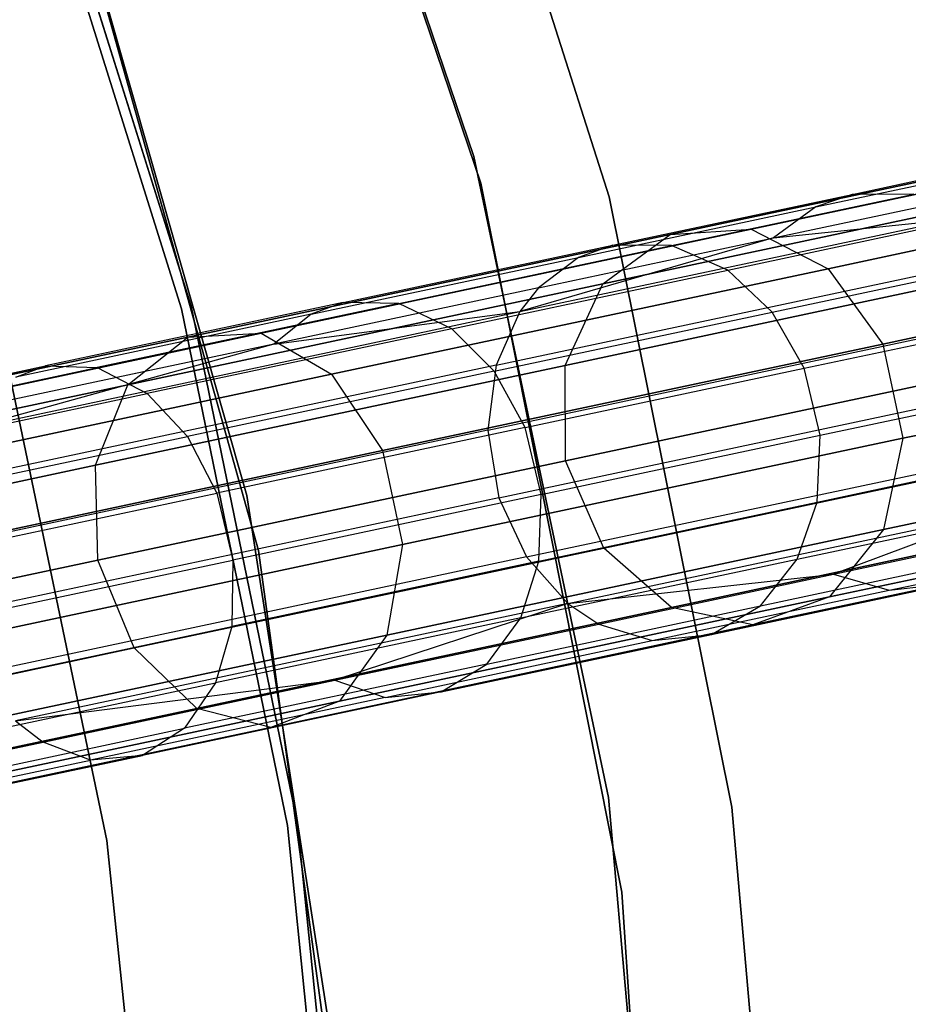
# Model space of a CAD drawing. Extents: x 0.3 to 7.1, y -3.38 to 3.38.
# Tile 347 of 394: x 6.12 to 6.57, y 0.3 to 0.79. Entities that reach past the tile are written whole.
import ezdxf

# ---------------------------------------------------------------- set-up
doc = ezdxf.new("R2010")
doc.units = 0
doc.header["$LTSCALE"] = 2.54
doc.layers.get('0').update_dxf_attribs({"linetype": 'CONTINUOUS'})

# ---------------------------------------------------------------- blocks, each defined once
blk = doc.blocks.new('SINGLES_B_BB_STL')
at = {"color": 0}
for p, q in [((6.35259, 0.71175, 1.7), (6.23697, 1.05238, 1.7)), ((6.23697, 1.05238, 12.7), (6.35259, 0.71175, 12.7)), ((6.35259, 0.71175, 1.7), (6.23697, 1.05238, 1.7)), ((6.23697, 1.05238, 12.7), (6.35259, 0.71175, 12.7)), ((6.34905, 0.72486, 171.7), (6.24469, 1.03353, 171.7)), ((6.24469, 1.03353, 164.1), (6.34905, 0.72486, 164.1)), ((6.34905, 0.72486, 171.7), (6.24469, 1.03353, 171.7)), ((6.24469, 1.03353, 164.1), (6.34905, 0.72486, 164.1)), ((6.32242, 0.99978, 1.9), (6.41647, 0.70482, 1.9)), ((6.41647, 0.70482, 1.7), (6.32242, 0.99978, 1.7)), ((6.41647, 0.70482, 1.7), (6.32242, 0.99978, 1.7)), ((6.32242, 0.99978, 1.9), (6.41647, 0.70482, 1.9)), ((6.20846, 0.65044, 12.5), (6.12976, 0.90126, 12.5)), ((6.12976, 0.90126, 12.35), (6.20846, 0.65044, 12.35)), ((6.20846, 0.65044, 12.5), (6.12976, 0.90126, 12.5)), ((6.12976, 0.90126, 12.35), (6.20846, 0.65044, 12.35)), ((6.20362, 0.64919, 164.4), (6.12508, 0.89952, 164.4)), ((6.12508, 0.89952, 164.3), (6.20362, 0.64919, 164.3)), ((6.20362, 0.64919, 164.4), (6.12508, 0.89952, 164.4)), ((6.12508, 0.89952, 164.3), (6.20362, 0.64919, 164.3)), ((6.24192, 0.52899, 1.7), (6.14618, 0.87069, 1.7)), ((6.14618, 0.87069, 12.7), (6.24192, 0.52899, 12.7)), ((6.14618, 0.87069, 12.7), (6.24192, 0.52899, 12.7)), ((6.24192, 0.52899, 1.7), (6.14618, 0.87069, 1.7)), ((6.1485, 0.86412, 171.7), (6.2361, 0.55623, 171.7)), ((6.2361, 0.55623, 164.1), (6.1485, 0.86412, 164.1)), ((6.2361, 0.55623, 164.1), (6.1485, 0.86412, 164.1)), ((6.1485, 0.86412, 171.7), (6.2361, 0.55623, 171.7)), ((6.68205, 0.73023, 15.74599), (6.48718, 0.68881, 15.37654)), ((6.68205, 0.73023, 15.74599), (6.48718, 0.68881, 15.37654)), ((6.48718, 0.68881, 12.88473), (6.68205, 0.73023, 12.51528)), ((6.48718, 0.68881, 12.88473), (6.68205, 0.73023, 12.51528)), ((6.63849, 0.72687, 15.76553), (6.44673, 0.68611, 15.40198)), ((6.63849, 0.72687, 15.76553), (6.44673, 0.68611, 15.40198)), ((6.44673, 0.68611, 12.85928), (6.63849, 0.72687, 12.49574)), ((6.44673, 0.68611, 12.85928), (6.63849, 0.72687, 12.49574)), ((6.53733, 0.70611, 40.48197), (6.64069, 0.72808, 40.28129)), ((6.53733, 0.70611, 40.48197), (6.64069, 0.72808, 40.28129)), ((6.41616, 0.40603, 171.7), (6.34905, 0.72486, 171.7)), ((6.34905, 0.72486, 164.1), (6.41616, 0.40603, 164.1)), ((6.34905, 0.72486, 171.7), (6.34905, 0.72486, 164.1)), ((6.41616, 0.40603, 171.7), (6.34905, 0.72486, 171.7)), ((6.34905, 0.72486, 164.1), (6.41616, 0.40603, 164.1)), ((6.34905, 0.72486, 171.7), (6.34905, 0.72486, 164.1)), ((6.51936, 0.69983, 40.47101), (6.6219, 0.72162, 40.27191)), ((6.51936, 0.69983, 40.47101), (6.6219, 0.72162, 40.27191)), ((6.42277, 0.35895, 1.7), (6.35259, 0.71175, 1.7)), ((6.35259, 0.71175, 1.7), (6.35259, 0.71175, 12.7)), ((6.35259, 0.71175, 12.7), (6.42277, 0.35895, 12.7)), ((6.35259, 0.71175, 1.7), (6.35259, 0.71175, 12.7)), ((6.42277, 0.35895, 1.7), (6.35259, 0.71175, 1.7)), ((6.35259, 0.71175, 12.7), (6.42277, 0.35895, 12.7)), ((6.72282, 0.7111, 15.72978), (6.52537, 0.66913, 15.35544)), ((6.72282, 0.7111, 15.72978), (6.52537, 0.66913, 15.35544)), ((6.52537, 0.66913, 12.90583), (6.72282, 0.7111, 12.53148)), ((6.52537, 0.66913, 12.90583), (6.72282, 0.7111, 12.53148)), ((6.41829, 0.68081, 40.67335), (6.53733, 0.70611, 40.48197)), ((6.41829, 0.68081, 40.67335), (6.53733, 0.70611, 40.48197)), ((6.44754, 0.68064, 40.69322), (6.56807, 0.70626, 40.49943)), ((6.44754, 0.68064, 40.69322), (6.56807, 0.70626, 40.49943)), ((6.49822, 0.68443, 40.45716), (6.59974, 0.70601, 40.26006)), ((6.49822, 0.68443, 40.45716), (6.59974, 0.70601, 40.26006)), ((6.53733, 0.70611, 40.48197), (6.51936, 0.69983, 40.47101)), ((6.53733, 0.70611, 40.48197), (6.51936, 0.69983, 40.47101)), ((6.56807, 0.70626, 40.49943), (6.53733, 0.70611, 40.48197)), ((6.56807, 0.70626, 40.49943), (6.53733, 0.70611, 40.48197)), ((6.60211, 0.70179, 15.78394), (6.4133, 0.66165, 15.42595)), ((6.60211, 0.70179, 15.78394), (6.4133, 0.66165, 15.42595)), ((6.4133, 0.66165, 12.83532), (6.60211, 0.70179, 12.47733)), ((6.4133, 0.66165, 12.83532), (6.60211, 0.70179, 12.47733)), ((6.41647, 0.70482, 1.9), (6.4775, 0.4013, 1.9)), ((6.4775, 0.4013, 1.7), (6.41647, 0.70482, 1.7)), ((6.41647, 0.70482, 1.7), (6.41647, 0.70482, 1.9)), ((6.41647, 0.70482, 1.7), (6.41647, 0.70482, 1.9)), ((6.4775, 0.4013, 1.7), (6.41647, 0.70482, 1.7)), ((6.41647, 0.70482, 1.9), (6.4775, 0.4013, 1.9)), ((6.40125, 0.67472, 40.66089), (6.51936, 0.69983, 40.47101)), ((6.40125, 0.67472, 40.66089), (6.51936, 0.69983, 40.47101)), ((6.51936, 0.69983, 40.47101), (6.49822, 0.68443, 40.45716)), ((6.51936, 0.69983, 40.47101), (6.49822, 0.68443, 40.45716)), ((6.37205, 0.64776, 40.63713), (6.58935, 0.69395, 40.25404)), ((6.37205, 0.64776, 40.63713), (6.58935, 0.69395, 40.25404)), ((6.47549, 0.66843, 40.71046), (6.59732, 0.69432, 40.51458)), ((6.47549, 0.66843, 40.71046), (6.59732, 0.69432, 40.51458)), ((6.49822, 0.68443, 40.45716), (6.58935, 0.69395, 40.25404)), ((6.49822, 0.68443, 40.45716), (6.58935, 0.69395, 40.25404)), ((6.44673, 0.68611, 15.40198), (6.20681, 0.63512, 15.06967)), ((6.44673, 0.68611, 15.40198), (6.20681, 0.63512, 15.06967)), ((6.20681, 0.63512, 13.1916), (6.44673, 0.68611, 12.85928)), ((6.20681, 0.63512, 13.1916), (6.44673, 0.68611, 12.85928)), ((6.48718, 0.68881, 15.37654), (6.24337, 0.63699, 15.03882)), ((6.48718, 0.68881, 15.37654), (6.24337, 0.63699, 15.03882)), ((6.24337, 0.63699, 13.22244), (6.48718, 0.68881, 12.88473)), ((6.24337, 0.63699, 13.22244), (6.48718, 0.68881, 12.88473)), ((6.4133, 0.66165, 15.42595), (6.44673, 0.68611, 15.40198)), ((6.4133, 0.66165, 15.42595), (6.44673, 0.68611, 15.40198)), ((6.4133, 0.66165, 12.83532), (6.44673, 0.68611, 12.85928)), ((6.4133, 0.66165, 12.83532), (6.44673, 0.68611, 12.85928)), ((6.44673, 0.68611, 15.40198), (6.48718, 0.68881, 15.37654)), ((6.44673, 0.68611, 15.40198), (6.48718, 0.68881, 15.37654)), ((6.44673, 0.68611, 12.85928), (6.48718, 0.68881, 12.88473)), ((6.44673, 0.68611, 12.85928), (6.48718, 0.68881, 12.88473)), ((6.48718, 0.68881, 15.37654), (6.52537, 0.66913, 15.35544)), ((6.48718, 0.68881, 15.37654), (6.52537, 0.66913, 15.35544)), ((6.48718, 0.68881, 12.88473), (6.52537, 0.66913, 12.90583)), ((6.48718, 0.68881, 12.88473), (6.52537, 0.66913, 12.90583)), ((6.28418, 0.6523, 40.85424), (6.41829, 0.68081, 40.67335)), ((6.28418, 0.6523, 40.85424), (6.41829, 0.68081, 40.67335)), ((6.49822, 0.68443, 40.45716), (6.37205, 0.64776, 40.63713)), ((6.49822, 0.68443, 40.45716), (6.37205, 0.64776, 40.63713)), ((6.38131, 0.65958, 40.64513), (6.49822, 0.68443, 40.45716)), ((6.38131, 0.65958, 40.64513), (6.49822, 0.68443, 40.45716)), ((6.41829, 0.68081, 40.67335), (6.40125, 0.67472, 40.66089)), ((6.41829, 0.68081, 40.67335), (6.40125, 0.67472, 40.66089)), ((6.44754, 0.68064, 40.69322), (6.41829, 0.68081, 40.67335)), ((6.44754, 0.68064, 40.69322), (6.41829, 0.68081, 40.67335)), ((6.31174, 0.65177, 40.87638), (6.44754, 0.68064, 40.69322)), ((6.31174, 0.65177, 40.87638), (6.44754, 0.68064, 40.69322)), ((6.47549, 0.66843, 40.71046), (6.44754, 0.68064, 40.69322)), ((6.47549, 0.66843, 40.71046), (6.44754, 0.68064, 40.69322)), ((6.26819, 0.64644, 40.84035), (6.40125, 0.67472, 40.66089)), ((6.26819, 0.64644, 40.84035), (6.40125, 0.67472, 40.66089)), ((6.40125, 0.67472, 40.66089), (6.38131, 0.65958, 40.64513)), ((6.40125, 0.67472, 40.66089), (6.38131, 0.65958, 40.64513)), ((6.49759, 0.64754, 40.72246), (6.62032, 0.67363, 40.52514)), ((6.49759, 0.64754, 40.72246), (6.62032, 0.67363, 40.52514)), ((6.75146, 0.67386, 15.72064), (6.55256, 0.63158, 15.34353)), ((6.75146, 0.67386, 15.72064), (6.55256, 0.63158, 15.34353)), ((6.55256, 0.63158, 12.91774), (6.75146, 0.67386, 12.54063)), ((6.55256, 0.63158, 12.91774), (6.75146, 0.67386, 12.54063)), ((6.52537, 0.66913, 15.35544), (6.27833, 0.61662, 15.01325)), ((6.52537, 0.66913, 15.35544), (6.27833, 0.61662, 15.01325)), ((6.27833, 0.61662, 13.24801), (6.52537, 0.66913, 12.90583)), ((6.27833, 0.61662, 13.24801), (6.52537, 0.66913, 12.90583)), ((6.33822, 0.63925, 40.89558), (6.47549, 0.66843, 40.71046)), ((6.33822, 0.63925, 40.89558), (6.47549, 0.66843, 40.71046)), ((6.36017, 0.62111, 40.6252), (6.57579, 0.66695, 40.24506)), ((6.36017, 0.62111, 40.6252), (6.57579, 0.66695, 40.24506)), ((6.49759, 0.64754, 40.72246), (6.47549, 0.66843, 40.71046)), ((6.49759, 0.64754, 40.72246), (6.47549, 0.66843, 40.71046)), ((6.52537, 0.66913, 15.35544), (6.55256, 0.63158, 15.34353)), ((6.52537, 0.66913, 15.35544), (6.55256, 0.63158, 15.34353)), ((6.52537, 0.66913, 12.90583), (6.55256, 0.63158, 12.91774)), ((6.52537, 0.66913, 12.90583), (6.55256, 0.63158, 12.91774)), ((6.4133, 0.66165, 15.42595), (6.17705, 0.61144, 15.09872)), ((6.4133, 0.66165, 15.42595), (6.17705, 0.61144, 15.09872)), ((6.17705, 0.61144, 13.16255), (6.4133, 0.66165, 12.83532)), ((6.17705, 0.61144, 13.16255), (6.4133, 0.66165, 12.83532)), ((6.39453, 0.62104, 15.44295), (6.4133, 0.66165, 15.42595)), ((6.39453, 0.62104, 15.44295), (6.4133, 0.66165, 15.42595)), ((6.39453, 0.62104, 12.81832), (6.4133, 0.66165, 12.83532)), ((6.39453, 0.62104, 12.81832), (6.4133, 0.66165, 12.83532)), ((6.38131, 0.65958, 40.64513), (6.24958, 0.63158, 40.82279)), ((6.38131, 0.65958, 40.64513), (6.24958, 0.63158, 40.82279)), ((6.38131, 0.65958, 40.64513), (6.37205, 0.64776, 40.63713)), ((6.38131, 0.65958, 40.64513), (6.37205, 0.64776, 40.63713)), ((6.58127, 0.66073, 15.79699), (6.39453, 0.62104, 15.44295)), ((6.58127, 0.66073, 15.79699), (6.39453, 0.62104, 15.44295)), ((6.39453, 0.62104, 12.81832), (6.58127, 0.66073, 12.46428)), ((6.39453, 0.62104, 12.81832), (6.58127, 0.66073, 12.46428)), ((6.28418, 0.6523, 40.85424), (6.13606, 0.62082, 41.02328)), ((6.28418, 0.6523, 40.85424), (6.13606, 0.62082, 41.02328)), ((6.31174, 0.65177, 40.87638), (6.16177, 0.6199, 41.04753)), ((6.31174, 0.65177, 40.87638), (6.16177, 0.6199, 41.04753)), ((6.28418, 0.6523, 40.85424), (6.26819, 0.64644, 40.84035)), ((6.28418, 0.6523, 40.85424), (6.26819, 0.64644, 40.84035)), ((6.31174, 0.65177, 40.87638), (6.28418, 0.6523, 40.85424)), ((6.31174, 0.65177, 40.87638), (6.28418, 0.6523, 40.85424)), ((6.33822, 0.63925, 40.89558), (6.31174, 0.65177, 40.87638)), ((6.33822, 0.63925, 40.89558), (6.31174, 0.65177, 40.87638)), ((6.09628, 0.58914, 40.97904), (6.37205, 0.64776, 40.63713)), ((6.09628, 0.58914, 40.97904), (6.37205, 0.64776, 40.63713)), ((6.25643, 0.3922, 164.4), (6.20362, 0.64919, 164.4)), ((6.20362, 0.64919, 164.3), (6.25643, 0.3922, 164.3)), ((6.20362, 0.64919, 164.4), (6.20362, 0.64919, 164.3)), ((6.25643, 0.3922, 164.4), (6.20362, 0.64919, 164.4)), ((6.20362, 0.64919, 164.3), (6.25643, 0.3922, 164.3)), ((6.20362, 0.64919, 164.4), (6.20362, 0.64919, 164.3)), ((6.26137, 0.39296, 12.5), (6.20846, 0.65044, 12.5)), ((6.20846, 0.65044, 12.35), (6.26137, 0.39296, 12.35)), ((6.20846, 0.65044, 12.5), (6.20846, 0.65044, 12.35)), ((6.26137, 0.39296, 12.5), (6.20846, 0.65044, 12.5)), ((6.20846, 0.65044, 12.35), (6.26137, 0.39296, 12.35)), ((6.20846, 0.65044, 12.5), (6.20846, 0.65044, 12.35)), ((6.24958, 0.63158, 40.82279), (6.37205, 0.64776, 40.63713)), ((6.24958, 0.63158, 40.82279), (6.37205, 0.64776, 40.63713)), ((6.35931, 0.61814, 40.90897), (6.49759, 0.64754, 40.72246)), ((6.35931, 0.61814, 40.90897), (6.49759, 0.64754, 40.72246)), ((6.37205, 0.64776, 40.63713), (6.36017, 0.62111, 40.6252)), ((6.37205, 0.64776, 40.63713), (6.36017, 0.62111, 40.6252)), ((6.5135, 0.61959, 40.72924), (6.49759, 0.64754, 40.72246)), ((6.5135, 0.61959, 40.72924), (6.49759, 0.64754, 40.72246)), ((6.26819, 0.64644, 40.84035), (6.12125, 0.61521, 41.00805)), ((6.26819, 0.64644, 40.84035), (6.12125, 0.61521, 41.00805)), ((6.26819, 0.64644, 40.84035), (6.24958, 0.63158, 40.82279)), ((6.26819, 0.64644, 40.84035), (6.24958, 0.63158, 40.82279)), ((6.5135, 0.61959, 40.72924), (6.63674, 0.64578, 40.5311)), ((6.5135, 0.61959, 40.72924), (6.63674, 0.64578, 40.5311)), ((6.24337, 0.63699, 15.03882), (5.95546, 0.57579, 14.73958)), ((6.24337, 0.63699, 15.03882), (5.95546, 0.57579, 14.73958)), ((5.95546, 0.57579, 13.52169), (6.24337, 0.63699, 13.22244)), ((5.95546, 0.57579, 13.52169), (6.24337, 0.63699, 13.22244)), ((6.33822, 0.63925, 40.89558), (6.18664, 0.60703, 41.06859)), ((6.33822, 0.63925, 40.89558), (6.18664, 0.60703, 41.06859)), ((6.20681, 0.63512, 15.06967), (6.24337, 0.63699, 15.03882)), ((6.20681, 0.63512, 15.06967), (6.24337, 0.63699, 15.03882)), ((6.20681, 0.63512, 13.1916), (6.24337, 0.63699, 13.22244)), ((6.20681, 0.63512, 13.1916), (6.24337, 0.63699, 13.22244)), ((6.24337, 0.63699, 15.03882), (6.27833, 0.61662, 15.01325)), ((6.24337, 0.63699, 15.03882), (6.27833, 0.61662, 15.01325)), ((6.24337, 0.63699, 13.22244), (6.27833, 0.61662, 13.24801)), ((6.24337, 0.63699, 13.22244), (6.27833, 0.61662, 13.24801)), ((6.35931, 0.61814, 40.90897), (6.33822, 0.63925, 40.89558)), ((6.35931, 0.61814, 40.90897), (6.33822, 0.63925, 40.89558)), ((6.20681, 0.63512, 15.06967), (5.92351, 0.5749, 14.77521)), ((6.20681, 0.63512, 15.06967), (5.92351, 0.5749, 14.77521)), ((5.92351, 0.5749, 13.48606), (6.20681, 0.63512, 13.1916)), ((5.92351, 0.5749, 13.48606), (6.20681, 0.63512, 13.1916)), ((6.16652, 0.38473, 3.2), (6.11387, 0.63668, 3.2)), ((6.11387, 0.63668, 3.303), (6.16652, 0.38473, 3.303)), ((6.16652, 0.38473, 3.2), (6.11387, 0.63668, 3.2)), ((6.11387, 0.63668, 3.303), (6.16652, 0.38473, 3.303)), ((6.17705, 0.61144, 15.09872), (6.20681, 0.63512, 15.06967)), ((6.17705, 0.61144, 15.09872), (6.20681, 0.63512, 15.06967)), ((6.17705, 0.61144, 13.16255), (6.20681, 0.63512, 13.1916)), ((6.17705, 0.61144, 13.16255), (6.20681, 0.63512, 13.1916)), ((6.35614, 0.58887, 40.6178), (6.57073, 0.63449, 40.2395)), ((6.35614, 0.58887, 40.6178), (6.57073, 0.63449, 40.2395)), ((6.24958, 0.63158, 40.82279), (6.09628, 0.58914, 40.97904)), ((6.24958, 0.63158, 40.82279), (6.09628, 0.58914, 40.97904)), ((6.24958, 0.63158, 40.82279), (6.10411, 0.60066, 40.98881)), ((6.24958, 0.63158, 40.82279), (6.10411, 0.60066, 40.98881)), ((6.55256, 0.63158, 15.34353), (6.30369, 0.57868, 14.99881)), ((6.55256, 0.63158, 15.34353), (6.30369, 0.57868, 14.99881)), ((6.30369, 0.57868, 13.26245), (6.55256, 0.63158, 12.91774)), ((6.30369, 0.57868, 13.26245), (6.55256, 0.63158, 12.91774)), ((6.55256, 0.63158, 15.34353), (6.56251, 0.58477, 15.34353)), ((6.55256, 0.63158, 15.34353), (6.56251, 0.58477, 15.34353)), ((6.55256, 0.63158, 12.91774), (6.56251, 0.58477, 12.91774)), ((6.55256, 0.63158, 12.91774), (6.56251, 0.58477, 12.91774)), ((6.76142, 0.62704, 15.72064), (6.56251, 0.58477, 15.34353)), ((6.76142, 0.62704, 15.72064), (6.56251, 0.58477, 15.34353)), ((6.56251, 0.58477, 12.91774), (6.76142, 0.62704, 12.54063)), ((6.56251, 0.58477, 12.91774), (6.76142, 0.62704, 12.54063)), ((5.97499, 0.58659, 41.17936), (6.13606, 0.62082, 41.02328)), ((5.97499, 0.58659, 41.17936), (6.13606, 0.62082, 41.02328)), ((5.99867, 0.58523, 41.20558), (6.16177, 0.6199, 41.04753)), ((5.99867, 0.58523, 41.20558), (6.16177, 0.6199, 41.04753)), ((6.36017, 0.62111, 40.6252), (6.08653, 0.56295, 40.96447)), ((6.36017, 0.62111, 40.6252), (6.08653, 0.56295, 40.96447)), ((6.12125, 0.61521, 41.00805), (6.13606, 0.62082, 41.02328)), ((6.12125, 0.61521, 41.00805), (6.13606, 0.62082, 41.02328)), ((6.13606, 0.62082, 41.02328), (6.16177, 0.6199, 41.04753)), ((6.13606, 0.62082, 41.02328), (6.16177, 0.6199, 41.04753)), ((6.39453, 0.62104, 15.44295), (6.16088, 0.57137, 15.11933)), ((6.39453, 0.62104, 15.44295), (6.16088, 0.57137, 15.11933)), ((6.16088, 0.57137, 13.14194), (6.39453, 0.62104, 12.81832)), ((6.16088, 0.57137, 13.14194), (6.39453, 0.62104, 12.81832)), ((6.16177, 0.6199, 41.04753), (6.18664, 0.60703, 41.06859)), ((6.16177, 0.6199, 41.04753), (6.18664, 0.60703, 41.06859)), ((6.35931, 0.61814, 40.90897), (6.2066, 0.58569, 41.08325)), ((6.35931, 0.61814, 40.90897), (6.2066, 0.58569, 41.08325)), ((6.36017, 0.62111, 40.6252), (6.35614, 0.58887, 40.6178)), ((6.36017, 0.62111, 40.6252), (6.35614, 0.58887, 40.6178)), ((6.37464, 0.59007, 40.91652), (6.35931, 0.61814, 40.90897)), ((6.37464, 0.59007, 40.91652), (6.35931, 0.61814, 40.90897)), ((6.37464, 0.59007, 40.91652), (6.5135, 0.61959, 40.72924)), ((6.37464, 0.59007, 40.91652), (6.5135, 0.61959, 40.72924)), ((6.39473, 0.57357, 15.44909), (6.39453, 0.62104, 15.44295)), ((6.39473, 0.57357, 15.44909), (6.39453, 0.62104, 15.44295)), ((6.39473, 0.57357, 12.81218), (6.39453, 0.62104, 12.81832)), ((6.39473, 0.57357, 12.81218), (6.39453, 0.62104, 12.81832)), ((6.52151, 0.58631, 40.72988), (6.5135, 0.61959, 40.72924)), ((6.52151, 0.58631, 40.72988), (6.5135, 0.61959, 40.72924)), ((6.27833, 0.61662, 15.01325), (5.98661, 0.55461, 14.71004)), ((6.27833, 0.61662, 15.01325), (5.98661, 0.55461, 14.71004)), ((5.98661, 0.55461, 13.55122), (6.27833, 0.61662, 13.24801)), ((5.98661, 0.55461, 13.55122), (6.27833, 0.61662, 13.24801)), ((6.27833, 0.61662, 15.01325), (6.30369, 0.57868, 14.99881)), ((6.27833, 0.61662, 15.01325), (6.30369, 0.57868, 14.99881)), ((6.27833, 0.61662, 13.24801), (6.30369, 0.57868, 13.26245)), ((6.27833, 0.61662, 13.24801), (6.30369, 0.57868, 13.26245)), ((6.39473, 0.57357, 15.44909), (6.58072, 0.6131, 15.8017)), ((6.39473, 0.57357, 15.44909), (6.58072, 0.6131, 15.8017)), ((6.58072, 0.6131, 12.45957), (6.39473, 0.57357, 12.81218)), ((6.58072, 0.6131, 12.45957), (6.39473, 0.57357, 12.81218)), ((6.52151, 0.58631, 40.72988), (6.6448, 0.61251, 40.53166)), ((6.52151, 0.58631, 40.72988), (6.6448, 0.61251, 40.53166)), ((6.17705, 0.61144, 15.09872), (5.89807, 0.55214, 14.80876)), ((6.17705, 0.61144, 15.09872), (5.89807, 0.55214, 14.80876)), ((5.89807, 0.55214, 13.4525), (6.17705, 0.61144, 13.16255)), ((5.89807, 0.55214, 13.4525), (6.17705, 0.61144, 13.16255)), ((6.16088, 0.57137, 15.11933), (6.17705, 0.61144, 15.09872)), ((6.16088, 0.57137, 15.11933), (6.17705, 0.61144, 15.09872)), ((6.16088, 0.57137, 13.14194), (6.17705, 0.61144, 13.16255)), ((6.16088, 0.57137, 13.14194), (6.17705, 0.61144, 13.16255)), ((6.02179, 0.57199, 41.22833), (6.18664, 0.60703, 41.06859)), ((6.02179, 0.57199, 41.22833), (6.18664, 0.60703, 41.06859)), ((6.18664, 0.60703, 41.06859), (6.2066, 0.58569, 41.08325)), ((6.18664, 0.60703, 41.06859), (6.2066, 0.58569, 41.08325)), ((6.36158, 0.55515, 40.61662), (6.57601, 0.60073, 40.23862)), ((6.36158, 0.55515, 40.61662), (6.57601, 0.60073, 40.23862)), ((6.35614, 0.58887, 40.6178), (6.08382, 0.53099, 40.95544)), ((6.35614, 0.58887, 40.6178), (6.08382, 0.53099, 40.95544)), ((6.37464, 0.59007, 40.91652), (6.2213, 0.55748, 41.09153)), ((6.37464, 0.59007, 40.91652), (6.2213, 0.55748, 41.09153)), ((6.35614, 0.58887, 40.6178), (6.36158, 0.55515, 40.61662)), ((6.35614, 0.58887, 40.6178), (6.36158, 0.55515, 40.61662)), ((6.3826, 0.55678, 40.91723), (6.37464, 0.59007, 40.91652)), ((6.3826, 0.55678, 40.91723), (6.37464, 0.59007, 40.91652)), ((6.04053, 0.55039, 41.24419), (6.2066, 0.58569, 41.08325)), ((6.04053, 0.55039, 41.24419), (6.2066, 0.58569, 41.08325)), ((6.2066, 0.58569, 41.08325), (6.2213, 0.55748, 41.09153)), ((6.2066, 0.58569, 41.08325), (6.2213, 0.55748, 41.09153)), ((6.56251, 0.58477, 15.34353), (6.31364, 0.53187, 14.99881)), ((6.56251, 0.58477, 15.34353), (6.31364, 0.53187, 14.99881)), ((6.31364, 0.53187, 13.26245), (6.56251, 0.58477, 12.91774)), ((6.31364, 0.53187, 13.26245), (6.56251, 0.58477, 12.91774)), ((6.3826, 0.55678, 40.91723), (6.52151, 0.58631, 40.72988)), ((6.3826, 0.55678, 40.91723), (6.52151, 0.58631, 40.72988)), ((6.51993, 0.55302, 40.724), (6.52151, 0.58631, 40.72988)), ((6.51993, 0.55302, 40.724), (6.52151, 0.58631, 40.72988)), ((6.56251, 0.58477, 15.34353), (6.55295, 0.53941, 15.35544)), ((6.56251, 0.58477, 15.34353), (6.55295, 0.53941, 15.35544)), ((6.56251, 0.58477, 12.91774), (6.55295, 0.53941, 12.90583)), ((6.56251, 0.58477, 12.91774), (6.55295, 0.53941, 12.90583)), ((6.30369, 0.57868, 14.99881), (6.00981, 0.51622, 14.69337)), ((6.30369, 0.57868, 14.99881), (6.00981, 0.51622, 14.69337)), ((6.00981, 0.51622, 13.5679), (6.30369, 0.57868, 13.26245)), ((6.00981, 0.51622, 13.5679), (6.30369, 0.57868, 13.26245)), ((6.30369, 0.57868, 14.99881), (6.31364, 0.53187, 14.99881)), ((6.30369, 0.57868, 14.99881), (6.31364, 0.53187, 14.99881)), ((6.30369, 0.57868, 13.26245), (6.31364, 0.53187, 13.26245)), ((6.30369, 0.57868, 13.26245), (6.31364, 0.53187, 13.26245)), ((6.51993, 0.55302, 40.724), (6.64278, 0.57913, 40.52649)), ((6.51993, 0.55302, 40.724), (6.64278, 0.57913, 40.52649)), ((6.7504, 0.58137, 15.72978), (6.55295, 0.53941, 15.35544)), ((6.7504, 0.58137, 15.72978), (6.55295, 0.53941, 15.35544)), ((6.55295, 0.53941, 12.90583), (6.7504, 0.58137, 12.53148)), ((6.55295, 0.53941, 12.90583), (6.7504, 0.58137, 12.53148)), ((6.16202, 0.52411, 15.12676), (6.39473, 0.57357, 15.44909)), ((6.16202, 0.52411, 15.12676), (6.39473, 0.57357, 15.44909)), ((6.39473, 0.57357, 12.81218), (6.16202, 0.52411, 13.13451)), ((6.39473, 0.57357, 12.81218), (6.16202, 0.52411, 13.13451)), ((6.41385, 0.53012, 15.44295), (6.39473, 0.57357, 15.44909)), ((6.41385, 0.53012, 15.44295), (6.39473, 0.57357, 15.44909)), ((6.41385, 0.53012, 12.81832), (6.39473, 0.57357, 12.81218)), ((6.41385, 0.53012, 12.81832), (6.39473, 0.57357, 12.81218)), ((6.16088, 0.57137, 15.11933), (5.88498, 0.51273, 14.83256)), ((6.16088, 0.57137, 15.11933), (5.88498, 0.51273, 14.83256)), ((5.88498, 0.51273, 13.42871), (6.16088, 0.57137, 13.14194)), ((5.88498, 0.51273, 13.42871), (6.16088, 0.57137, 13.14194)), ((6.16202, 0.52411, 15.12676), (6.16088, 0.57137, 15.11933)), ((6.16202, 0.52411, 15.12676), (6.16088, 0.57137, 15.11933)), ((6.16202, 0.52411, 13.13451), (6.16088, 0.57137, 13.14194)), ((6.16202, 0.52411, 13.13451), (6.16088, 0.57137, 13.14194)), ((6.37537, 0.52574, 40.62175), (6.59052, 0.57147, 40.24247)), ((6.37537, 0.52574, 40.62175), (6.59052, 0.57147, 40.24247)), ((6.60059, 0.56982, 15.79699), (6.41385, 0.53012, 15.44295)), ((6.60059, 0.56982, 15.79699), (6.41385, 0.53012, 15.44295)), ((6.41385, 0.53012, 12.81832), (6.60059, 0.56982, 12.46428)), ((6.41385, 0.53012, 12.81832), (6.60059, 0.56982, 12.46428)), ((6.05454, 0.52203, 41.25313), (6.2213, 0.55748, 41.09153)), ((6.05454, 0.52203, 41.25313), (6.2213, 0.55748, 41.09153)), ((6.36158, 0.55515, 40.61662), (6.08947, 0.49732, 40.954)), ((6.36158, 0.55515, 40.61662), (6.08947, 0.49732, 40.954)), ((6.2213, 0.55748, 41.09153), (6.2292, 0.52417, 41.09231)), ((6.2213, 0.55748, 41.09153), (6.2292, 0.52417, 41.09231)), ((6.3826, 0.55678, 40.91723), (6.2292, 0.52417, 41.09231)), ((6.3826, 0.55678, 40.91723), (6.2292, 0.52417, 41.09231)), ((6.2361, 0.55623, 171.7), (6.28521, 0.2399, 171.7)), ((6.28521, 0.2399, 164.1), (6.2361, 0.55623, 164.1)), ((6.2361, 0.55623, 164.1), (6.2361, 0.55623, 171.7)), ((6.2361, 0.55623, 164.1), (6.2361, 0.55623, 171.7)), ((6.28521, 0.2399, 164.1), (6.2361, 0.55623, 164.1)), ((6.2361, 0.55623, 171.7), (6.28521, 0.2399, 171.7)), ((6.36158, 0.55515, 40.61662), (6.37537, 0.52574, 40.62175)), ((6.36158, 0.55515, 40.61662), (6.37537, 0.52574, 40.62175)), ((6.38152, 0.5236, 40.91068), (6.3826, 0.55678, 40.91723)), ((6.38152, 0.5236, 40.91068), (6.3826, 0.55678, 40.91723)), ((6.38152, 0.5236, 40.91068), (6.51993, 0.55302, 40.724)), ((6.38152, 0.5236, 40.91068), (6.51993, 0.55302, 40.724)), ((6.39597, 0.50259, 40.63241), (6.61261, 0.54864, 40.25049)), ((6.39597, 0.50259, 40.63241), (6.61261, 0.54864, 40.25049)), ((6.50992, 0.52467, 40.7131), (6.51993, 0.55302, 40.724)), ((6.50992, 0.52467, 40.7131), (6.51993, 0.55302, 40.724)), ((6.50992, 0.52467, 40.7131), (6.63196, 0.55061, 40.51691)), ((6.50992, 0.52467, 40.7131), (6.63196, 0.55061, 40.51691)), ((6.61261, 0.54864, 40.25049), (6.52801, 0.51717, 40.45389)), ((6.61261, 0.54864, 40.25049), (6.52801, 0.51717, 40.45389)), ((6.72093, 0.54731, 15.74599), (6.52606, 0.50589, 15.37654)), ((6.72093, 0.54731, 15.74599), (6.52606, 0.50589, 15.37654)), ((6.52606, 0.50589, 12.88473), (6.72093, 0.54731, 12.51528)), ((6.52606, 0.50589, 12.88473), (6.72093, 0.54731, 12.51528)), ((6.55295, 0.53941, 15.35544), (6.3059, 0.48689, 15.01325)), ((6.55295, 0.53941, 15.35544), (6.3059, 0.48689, 15.01325)), ((6.3059, 0.48689, 13.24801), (6.55295, 0.53941, 12.90583)), ((6.3059, 0.48689, 13.24801), (6.55295, 0.53941, 12.90583)), ((6.63634, 0.54079, 15.78394), (6.44752, 0.50065, 15.42595)), ((6.63634, 0.54079, 15.78394), (6.44752, 0.50065, 15.42595)), ((6.44752, 0.50065, 12.83532), (6.63634, 0.54079, 12.47733)), ((6.44752, 0.50065, 12.83532), (6.63634, 0.54079, 12.47733)), ((6.55295, 0.53941, 15.35544), (6.52606, 0.50589, 15.37654)), ((6.55295, 0.53941, 15.35544), (6.52606, 0.50589, 15.37654)), ((6.55295, 0.53941, 12.90583), (6.52606, 0.50589, 12.88473)), ((6.55295, 0.53941, 12.90583), (6.52606, 0.50589, 12.88473)), ((6.52801, 0.51717, 40.45389), (6.62928, 0.5387, 40.25726)), ((6.52801, 0.51717, 40.45389), (6.62928, 0.5387, 40.25726)), ((6.31364, 0.53187, 14.99881), (6.01976, 0.4694, 14.69337)), ((6.31364, 0.53187, 14.99881), (6.01976, 0.4694, 14.69337)), ((6.01976, 0.4694, 13.5679), (6.31364, 0.53187, 13.26245)), ((6.01976, 0.4694, 13.5679), (6.31364, 0.53187, 13.26245)), ((6.41385, 0.53012, 15.44295), (6.1802, 0.48046, 15.11933)), ((6.41385, 0.53012, 15.44295), (6.1802, 0.48046, 15.11933)), ((6.1802, 0.48046, 13.14194), (6.41385, 0.53012, 12.81832)), ((6.1802, 0.48046, 13.14194), (6.41385, 0.53012, 12.81832)), ((6.29024, 0.17743, 1.7), (6.24192, 0.52899, 1.7)), ((6.24192, 0.52899, 12.7), (6.29024, 0.17743, 12.7)), ((6.24192, 0.52899, 12.7), (6.29024, 0.17743, 12.7)), ((6.24192, 0.52899, 12.7), (6.24192, 0.52899, 1.7)), ((6.29024, 0.17743, 1.7), (6.24192, 0.52899, 1.7)), ((6.24192, 0.52899, 12.7), (6.24192, 0.52899, 1.7)), ((6.31364, 0.53187, 14.99881), (6.3059, 0.48689, 15.01325)), ((6.31364, 0.53187, 14.99881), (6.3059, 0.48689, 15.01325)), ((6.31364, 0.53187, 13.26245), (6.3059, 0.48689, 13.24801)), ((6.31364, 0.53187, 13.26245), (6.3059, 0.48689, 13.24801)), ((6.44752, 0.50065, 15.42595), (6.41385, 0.53012, 15.44295)), ((6.44752, 0.50065, 15.42595), (6.41385, 0.53012, 15.44295)), ((6.44752, 0.50065, 12.83532), (6.41385, 0.53012, 12.81832)), ((6.44752, 0.50065, 12.83532), (6.41385, 0.53012, 12.81832)), ((6.67977, 0.53267, 15.76553), (6.48801, 0.49191, 15.40198)), ((6.67977, 0.53267, 15.76553), (6.48801, 0.49191, 15.40198)), ((6.48801, 0.49191, 12.85928), (6.67977, 0.53267, 12.49574)), ((6.48801, 0.49191, 12.85928), (6.67977, 0.53267, 12.49574)), ((6.55583, 0.50921, 40.46872), (6.6582, 0.53097, 40.26994)), ((6.55583, 0.50921, 40.46872), (6.6582, 0.53097, 40.26994)), ((5.88723, 0.4657, 14.84115), (6.16202, 0.52411, 15.12676)), ((5.88723, 0.4657, 14.84115), (6.16202, 0.52411, 15.12676)), ((6.16202, 0.52411, 13.13451), (5.88723, 0.4657, 13.42012)), ((6.16202, 0.52411, 13.13451), (5.88723, 0.4657, 13.42012)), ((6.06237, 0.48871, 41.25397), (6.2292, 0.52417, 41.09231)), ((6.06237, 0.48871, 41.25397), (6.2292, 0.52417, 41.09231)), ((6.37537, 0.52574, 40.62175), (6.10235, 0.46771, 40.96026)), ((6.37537, 0.52574, 40.62175), (6.10235, 0.46771, 40.96026)), ((6.1802, 0.48046, 15.11933), (6.16202, 0.52411, 15.12676)), ((6.1802, 0.48046, 15.11933), (6.16202, 0.52411, 15.12676)), ((6.1802, 0.48046, 13.14194), (6.16202, 0.52411, 13.13451)), ((6.1802, 0.48046, 13.14194), (6.16202, 0.52411, 13.13451)), ((6.2292, 0.52417, 41.09231), (6.22867, 0.49111, 41.08512)), ((6.2292, 0.52417, 41.09231), (6.22867, 0.49111, 41.08512)), ((6.37244, 0.49545, 40.89853), (6.50992, 0.52467, 40.7131)), ((6.37244, 0.49545, 40.89853), (6.50992, 0.52467, 40.7131)), ((6.37537, 0.52574, 40.62175), (6.39597, 0.50259, 40.63241)), ((6.37537, 0.52574, 40.62175), (6.39597, 0.50259, 40.63241)), ((6.49171, 0.50142, 40.69735), (6.61256, 0.52711, 40.50306)), ((6.49171, 0.50142, 40.69735), (6.61256, 0.52711, 40.50306)), ((6.49171, 0.50142, 40.69735), (6.50992, 0.52467, 40.7131)), ((6.49171, 0.50142, 40.69735), (6.50992, 0.52467, 40.7131)), ((6.38152, 0.5236, 40.91068), (6.22867, 0.49111, 41.08512)), ((6.38152, 0.5236, 40.91068), (6.22867, 0.49111, 41.08512)), ((6.37244, 0.49545, 40.89853), (6.38152, 0.5236, 40.91068)), ((6.37244, 0.49545, 40.89853), (6.38152, 0.5236, 40.91068)), ((6.39597, 0.50259, 40.63241), (6.52801, 0.51717, 40.45389)), ((6.39597, 0.50259, 40.63241), (6.52801, 0.51717, 40.45389)), ((6.41137, 0.49238, 40.64141), (6.52801, 0.51717, 40.45389)), ((6.41137, 0.49238, 40.64141), (6.52801, 0.51717, 40.45389)), ((6.52801, 0.51717, 40.45389), (6.55583, 0.50921, 40.46872)), ((6.52801, 0.51717, 40.45389), (6.55583, 0.50921, 40.46872)), ((6.46742, 0.48725, 40.67878), (6.58687, 0.51264, 40.48675)), ((6.46742, 0.48725, 40.67878), (6.58687, 0.51264, 40.48675)), ((6.55583, 0.50921, 40.46872), (6.58687, 0.51264, 40.48675)), ((6.55583, 0.50921, 40.46872), (6.58687, 0.51264, 40.48675)), ((6.52606, 0.50589, 15.37654), (6.28225, 0.45407, 15.03882)), ((6.52606, 0.50589, 15.37654), (6.28225, 0.45407, 15.03882)), ((6.28225, 0.45407, 13.22244), (6.52606, 0.50589, 12.88473)), ((6.28225, 0.45407, 13.22244), (6.52606, 0.50589, 12.88473)), ((6.43792, 0.48415, 40.65827), (6.55583, 0.50921, 40.46872)), ((6.43792, 0.48415, 40.65827), (6.55583, 0.50921, 40.46872)), ((6.52606, 0.50589, 15.37654), (6.48801, 0.49191, 15.40198)), ((6.52606, 0.50589, 15.37654), (6.48801, 0.49191, 15.40198)), ((6.52606, 0.50589, 12.88473), (6.48801, 0.49191, 12.85928)), ((6.52606, 0.50589, 12.88473), (6.48801, 0.49191, 12.85928)), ((6.39597, 0.50259, 40.63241), (6.12104, 0.44416, 40.97328)), ((6.39597, 0.50259, 40.63241), (6.12104, 0.44416, 40.97328)), ((6.44752, 0.50065, 15.42595), (6.21127, 0.45044, 15.09872)), ((6.44752, 0.50065, 15.42595), (6.21127, 0.45044, 15.09872)), ((6.21127, 0.45044, 13.16255), (6.44752, 0.50065, 12.83532)), ((6.21127, 0.45044, 13.16255), (6.44752, 0.50065, 12.83532)), ((6.39597, 0.50259, 40.63241), (6.27996, 0.46445, 40.81865)), ((6.39597, 0.50259, 40.63241), (6.27996, 0.46445, 40.81865)), ((6.35556, 0.47248, 40.88098), (6.49171, 0.50142, 40.69735)), ((6.35556, 0.47248, 40.88098), (6.49171, 0.50142, 40.69735)), ((6.39597, 0.50259, 40.63241), (6.41137, 0.49238, 40.64141)), ((6.39597, 0.50259, 40.63241), (6.41137, 0.49238, 40.64141)), ((6.48801, 0.49191, 15.40198), (6.44752, 0.50065, 15.42595)), ((6.48801, 0.49191, 15.40198), (6.44752, 0.50065, 15.42595)), ((6.48801, 0.49191, 12.85928), (6.44752, 0.50065, 12.83532)), ((6.48801, 0.49191, 12.85928), (6.44752, 0.50065, 12.83532)), ((6.46742, 0.48725, 40.67878), (6.49171, 0.50142, 40.69735)), ((6.46742, 0.48725, 40.67878), (6.49171, 0.50142, 40.69735)), ((6.37244, 0.49545, 40.89853), (6.22061, 0.46317, 41.07181)), ((6.37244, 0.49545, 40.89853), (6.22061, 0.46317, 41.07181)), ((6.35556, 0.47248, 40.88098), (6.37244, 0.49545, 40.89853)), ((6.35556, 0.47248, 40.88098), (6.37244, 0.49545, 40.89853)), ((6.06244, 0.45578, 41.24621), (6.22867, 0.49111, 41.08512)), ((6.06244, 0.45578, 41.24621), (6.22867, 0.49111, 41.08512)), ((6.22867, 0.49111, 41.08512), (6.22061, 0.46317, 41.07181)), ((6.22867, 0.49111, 41.08512), (6.22061, 0.46317, 41.07181)), ((6.48801, 0.49191, 15.40198), (6.24809, 0.44091, 15.06967)), ((6.48801, 0.49191, 15.40198), (6.24809, 0.44091, 15.06967)), ((6.24809, 0.44091, 13.1916), (6.48801, 0.49191, 12.85928)), ((6.24809, 0.44091, 13.1916), (6.48801, 0.49191, 12.85928)), ((6.27996, 0.46445, 40.81865), (6.41137, 0.49238, 40.64141)), ((6.27996, 0.46445, 40.81865), (6.41137, 0.49238, 40.64141)), ((6.41137, 0.49238, 40.64141), (6.43792, 0.48415, 40.65827)), ((6.41137, 0.49238, 40.64141), (6.43792, 0.48415, 40.65827)), ((6.3059, 0.48689, 15.01325), (6.01418, 0.42489, 14.71004)), ((6.3059, 0.48689, 15.01325), (6.01418, 0.42489, 14.71004)), ((6.01418, 0.42489, 13.55122), (6.3059, 0.48689, 13.24801)), ((6.01418, 0.42489, 13.55122), (6.3059, 0.48689, 13.24801)), ((6.3059, 0.48689, 15.01325), (6.28225, 0.45407, 15.03882)), ((6.3059, 0.48689, 15.01325), (6.28225, 0.45407, 15.03882)), ((6.3059, 0.48689, 13.24801), (6.28225, 0.45407, 13.22244)), ((6.3059, 0.48689, 13.24801), (6.28225, 0.45407, 13.22244)), ((6.33284, 0.45865, 40.86029), (6.46742, 0.48725, 40.67878)), ((6.33284, 0.45865, 40.86029), (6.46742, 0.48725, 40.67878)), ((6.43792, 0.48415, 40.65827), (6.46742, 0.48725, 40.67878)), ((6.43792, 0.48415, 40.65827), (6.46742, 0.48725, 40.67878)), ((6.1802, 0.48046, 15.11933), (5.90431, 0.42182, 14.83256)), ((6.1802, 0.48046, 15.11933), (5.90431, 0.42182, 14.83256)), ((5.90431, 0.42182, 13.42871), (6.1802, 0.48046, 13.14194)), ((5.90431, 0.42182, 13.42871), (6.1802, 0.48046, 13.14194)), ((6.21127, 0.45044, 15.09872), (6.1802, 0.48046, 15.11933)), ((6.21127, 0.45044, 15.09872), (6.1802, 0.48046, 15.11933)), ((6.21127, 0.45044, 13.16255), (6.1802, 0.48046, 13.14194)), ((6.21127, 0.45044, 13.16255), (6.1802, 0.48046, 13.14194)), ((6.30508, 0.45591, 40.83744), (6.43792, 0.48415, 40.65827)), ((6.30508, 0.45591, 40.83744), (6.43792, 0.48415, 40.65827)), ((6.35556, 0.47248, 40.88098), (6.2052, 0.44052, 41.05258)), ((6.35556, 0.47248, 40.88098), (6.2052, 0.44052, 41.05258)), ((6.33284, 0.45865, 40.86029), (6.35556, 0.47248, 40.88098)), ((6.33284, 0.45865, 40.86029), (6.35556, 0.47248, 40.88098)), ((6.05549, 0.42808, 41.23182), (6.22061, 0.46317, 41.07181)), ((6.05549, 0.42808, 41.23182), (6.22061, 0.46317, 41.07181)), ((6.12104, 0.44416, 40.97328), (6.27996, 0.46445, 40.81865)), ((6.12104, 0.44416, 40.97328), (6.27996, 0.46445, 40.81865)), ((6.13484, 0.4336, 40.98427), (6.27996, 0.46445, 40.81865)), ((6.13484, 0.4336, 40.98427), (6.27996, 0.46445, 40.81865)), ((6.22061, 0.46317, 41.07181), (6.2052, 0.44052, 41.05258)), ((6.22061, 0.46317, 41.07181), (6.2052, 0.44052, 41.05258)), ((6.27996, 0.46445, 40.81865), (6.30508, 0.45591, 40.83744)), ((6.27996, 0.46445, 40.81865), (6.30508, 0.45591, 40.83744)), ((6.30508, 0.45591, 40.83744), (6.15838, 0.42473, 41.00486)), ((6.30508, 0.45591, 40.83744), (6.15838, 0.42473, 41.00486)), ((6.33284, 0.45865, 40.86029), (6.18423, 0.42706, 41.02991)), ((6.33284, 0.45865, 40.86029), (6.18423, 0.42706, 41.02991)), ((6.30508, 0.45591, 40.83744), (6.33284, 0.45865, 40.86029)), ((6.30508, 0.45591, 40.83744), (6.33284, 0.45865, 40.86029)), ((6.28225, 0.45407, 15.03882), (5.99434, 0.39287, 14.73958)), ((6.28225, 0.45407, 15.03882), (5.99434, 0.39287, 14.73958)), ((5.99434, 0.39287, 13.52169), (6.28225, 0.45407, 13.22244)), ((5.99434, 0.39287, 13.52169), (6.28225, 0.45407, 13.22244)), ((6.28225, 0.45407, 15.03882), (6.24809, 0.44091, 15.06967)), ((6.28225, 0.45407, 15.03882), (6.24809, 0.44091, 15.06967)), ((6.28225, 0.45407, 13.22244), (6.24809, 0.44091, 13.1916)), ((6.28225, 0.45407, 13.22244), (6.24809, 0.44091, 13.1916)), ((6.21127, 0.45044, 15.09872), (5.9323, 0.39114, 14.80876)), ((6.21127, 0.45044, 15.09872), (5.9323, 0.39114, 14.80876)), ((5.9323, 0.39114, 13.4525), (6.21127, 0.45044, 13.16255)), ((5.9323, 0.39114, 13.4525), (6.21127, 0.45044, 13.16255)), ((6.24809, 0.44091, 15.06967), (6.21127, 0.45044, 15.09872)), ((6.24809, 0.44091, 15.06967), (6.21127, 0.45044, 15.09872)), ((6.24809, 0.44091, 13.1916), (6.21127, 0.45044, 13.16255)), ((6.24809, 0.44091, 13.1916), (6.21127, 0.45044, 13.16255)), ((6.24809, 0.44091, 15.06967), (5.96479, 0.38069, 14.77521)), ((6.24809, 0.44091, 15.06967), (5.96479, 0.38069, 14.77521)), ((5.96479, 0.38069, 13.48606), (6.24809, 0.44091, 13.1916)), ((5.96479, 0.38069, 13.48606), (6.24809, 0.44091, 13.1916)), ((6.12104, 0.44416, 40.97328), (6.13484, 0.4336, 40.98427)), ((6.12104, 0.44416, 40.97328), (6.13484, 0.4336, 40.98427)), ((6.04169, 0.40577, 41.21104), (6.2052, 0.44052, 41.05258)), ((6.04169, 0.40577, 41.21104), (6.2052, 0.44052, 41.05258)), ((6.2052, 0.44052, 41.05258), (6.18423, 0.42706, 41.02991)), ((6.2052, 0.44052, 41.05258), (6.18423, 0.42706, 41.02991)), ((5.97703, 0.40005, 41.13721), (6.13484, 0.4336, 40.98427)), ((5.97703, 0.40005, 41.13721), (6.13484, 0.4336, 40.98427)), ((6.15838, 0.42473, 41.00486), (6.13484, 0.4336, 40.98427)), ((6.15838, 0.42473, 41.00486), (6.13484, 0.4336, 40.98427)), ((6.0226, 0.3927, 41.18653), (6.18423, 0.42706, 41.02991)), ((6.0226, 0.3927, 41.18653), (6.18423, 0.42706, 41.02991)), ((6.18423, 0.42706, 41.02991), (6.15838, 0.42473, 41.00486)), ((6.18423, 0.42706, 41.02991), (6.15838, 0.42473, 41.00486)), ((5.99885, 0.39082, 41.15946), (6.15838, 0.42473, 41.00486)), ((5.99885, 0.39082, 41.15946), (6.15838, 0.42473, 41.00486)), ((6.44509, 0.08149, 171.7), (6.41616, 0.40603, 171.7)), ((6.41616, 0.40603, 164.1), (6.44509, 0.08149, 164.1)), ((6.41616, 0.40603, 171.7), (6.41616, 0.40603, 164.1)), ((6.44509, 0.08149, 171.7), (6.41616, 0.40603, 171.7)), ((6.41616, 0.40603, 164.1), (6.44509, 0.08149, 164.1)), ((6.41616, 0.40603, 171.7), (6.41616, 0.40603, 164.1)), ((6.4775, 0.4013, 1.9), (6.50476, 0.09291, 1.9)), ((6.50476, 0.09291, 1.7), (6.4775, 0.4013, 1.7)), ((6.4775, 0.4013, 1.7), (6.4775, 0.4013, 1.9)), ((6.4775, 0.4013, 1.7), (6.4775, 0.4013, 1.9)), ((6.50476, 0.09291, 1.7), (6.4775, 0.4013, 1.7)), ((6.4775, 0.4013, 1.9), (6.50476, 0.09291, 1.9)), ((6.28297, 0.13118, 164.4), (6.25643, 0.3922, 164.4)), ((6.25643, 0.3922, 164.3), (6.28297, 0.13118, 164.3)), ((6.25643, 0.3922, 164.4), (6.25643, 0.3922, 164.3)), ((6.28297, 0.13118, 164.4), (6.25643, 0.3922, 164.4)), ((6.25643, 0.3922, 164.3), (6.28297, 0.13118, 164.3)), ((6.25643, 0.3922, 164.4), (6.25643, 0.3922, 164.3)), ((6.28797, 0.13143, 12.5), (6.26137, 0.39296, 12.5)), ((6.26137, 0.39296, 12.35), (6.28797, 0.13143, 12.35)), ((6.26137, 0.39296, 12.5), (6.26137, 0.39296, 12.35)), ((6.28797, 0.13143, 12.5), (6.26137, 0.39296, 12.5)), ((6.26137, 0.39296, 12.35), (6.28797, 0.13143, 12.35)), ((6.26137, 0.39296, 12.5), (6.26137, 0.39296, 12.35)), ((6.19298, 0.1287, 3.2), (6.16652, 0.38473, 3.2)), ((6.16652, 0.38473, 3.2), (6.16652, 0.38473, 3.303)), ((6.16652, 0.38473, 3.303), (6.19298, 0.1287, 3.303)), ((6.16652, 0.38473, 3.2), (6.16652, 0.38473, 3.303)), ((6.19298, 0.1287, 3.2), (6.16652, 0.38473, 3.2)), ((6.16652, 0.38473, 3.303), (6.19298, 0.1287, 3.303)), ((6.4463, 0, 1.7), (6.42277, 0.35895, 1.7)), ((6.42277, 0.35895, 1.7), (6.42277, 0.35895, 12.7)), ((6.42277, 0.35895, 12.7), (6.4463, 0, 12.7)), ((6.42277, 0.35895, 1.7), (6.42277, 0.35895, 12.7)), ((6.4463, 0, 1.7), (6.42277, 0.35895, 1.7)), ((6.42277, 0.35895, 12.7), (6.4463, 0, 12.7))]:
    blk.add_line(p, q, dxfattribs=at)

msp = doc.modelspace()

# ---------------------------------------------------------------- block references
at = {"color": 0}
msp.add_blockref('SINGLES_B_BB_STL', (0, 0), dxfattribs=at)

doc.saveas('drawing.dxf')
